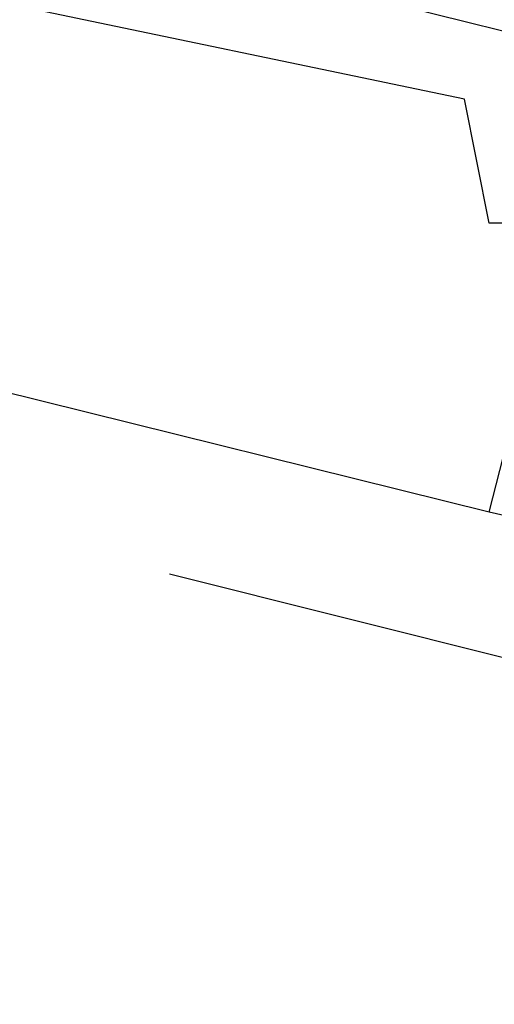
# Model space of a CAD drawing. Header units: feet. Extents: x -79 to 198, y -22 to 181.
# Tile 794 of 982: x 114.593 to 115.207, y 149.249 to 150.52. Entities that reach past the tile are written whole.
import ezdxf

# ---------------------------------------------------------------- set-up
doc = ezdxf.new("R2010")
doc.units = ezdxf.units.FT
doc.layers.add('A-AREA-UNIDAD', color=30, linetype='CONTINUOUS')
doc.layers.add('A-LINEA', color=7, linetype='CONTINUOUS')

msp = doc.modelspace()

# ---------------------------------------------------------------- linework, layer by layer
at = {"layer": 'A-AREA-UNIDAD'}
msp.add_lwpolyline([(122.848, 148.0889), (115.808, 150.2578), (115.2, 150.2578), (115.168, 150.4178), (111.328, 151.2178), (111.28, 151.3778), (104, 152.7289), (99.072, 153.3689), (92.192, 153.9022), (87.92, 153.9733), (87.92, 152.7289), (87.2, 149.8133), (91.36, 148.8889), (91.52, 148.5333), (92.672, 148.4089), (92.72, 147.2889), (92.512, 146.4889), (94.848, 146.0622), (96.96, 145.4222), (97.088, 143.9822), (93.088, 127.1644), (96.32, 126.4178)], dxfattribs=at)
at = {"layer": 'A-LINEA'}
for p, q in [((115.2, 149.8844), (111.6, 150.7778)), ((115.2, 149.8844), (111.6, 150.7778)), ((115.2667, 149.6844), (114.7867, 149.8044)), ((115.2667, 149.6844), (114.7867, 149.8044))]:
    msp.add_line(p, q, dxfattribs=at)
for points in [[(115.4667, 150.4711), (111.64, 151.4178), (111.64, 151.4044), (111.64, 151.3911), (115.4667, 150.4444), (115.4667, 150.4578), (115.4667, 150.4711)], [(115.4667, 150.4711), (111.64, 151.4178), (111.64, 151.4044), (111.64, 151.3911), (115.4667, 150.4444), (115.4667, 150.4578), (115.4667, 150.4711)], [(115.4933, 149.8178), (115.2, 149.8844), (115.3467, 150.4578), (115.6267, 150.3911), (115.4933, 149.8178)], [(115.4933, 149.8178), (115.2, 149.8844), (115.3467, 150.4578), (115.6267, 150.3911), (115.4933, 149.8178)]]:
    msp.add_lwpolyline(points, dxfattribs=at)

doc.saveas('drawing.dxf')
